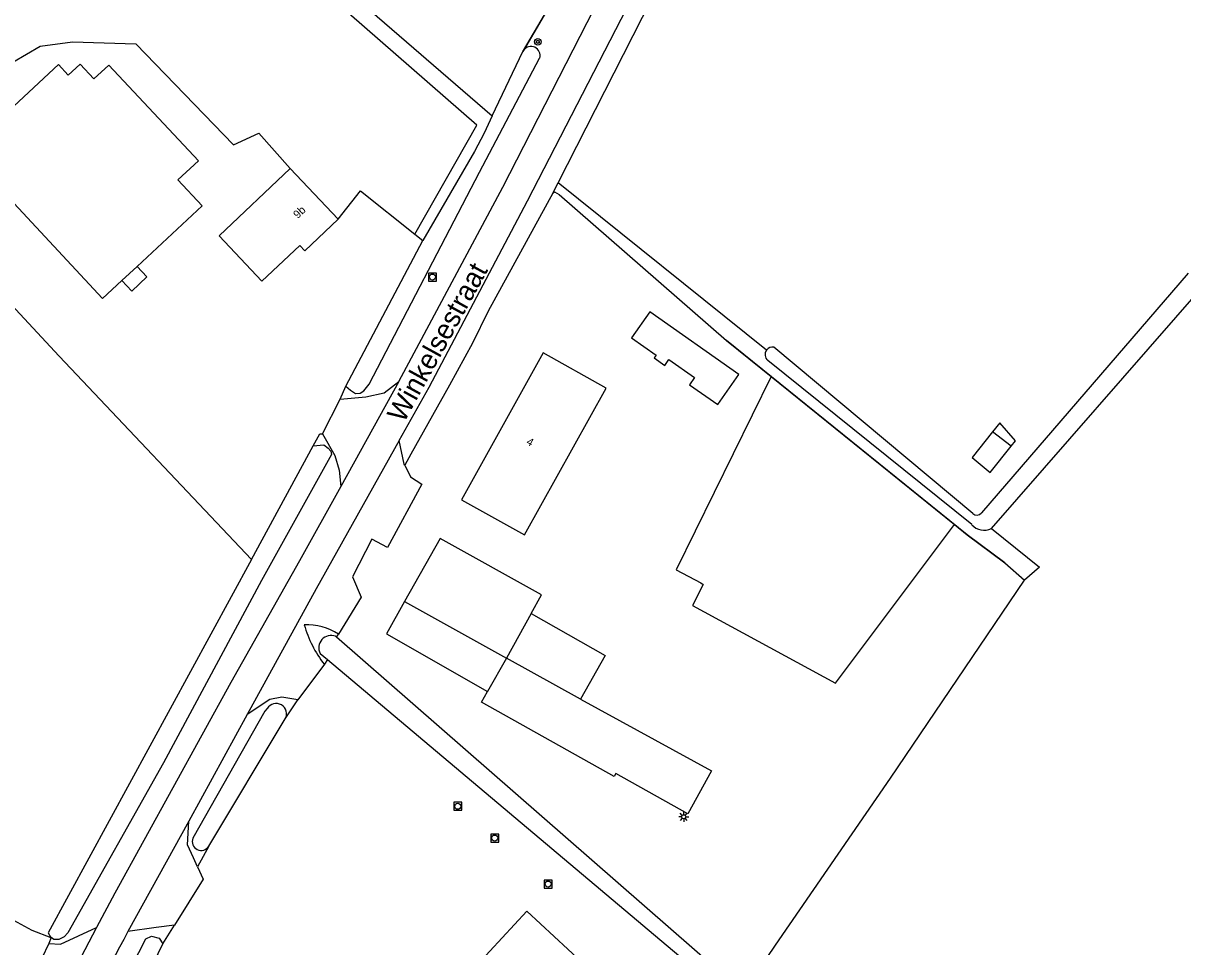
# Model space of a CAD drawing. Extents: x 136000 to 141014, y 402000 to 403500.
# Drawn here: x 140006.2 to 140151.1, y 402852.9 to 402968.3 of the extents above; entities that cross this region are included whole.
import ezdxf

# ---------------------------------------------------------------- set-up
doc = ezdxf.new("R2010")
doc.units = 0
for name, color, linetype in [('gg-afsc-erfafscheiding', 7, 'Continuous'), ('gg-afsc-hekwerk', 7, 'Continuous'), ('gg-anno-huisnummerreeks BGT', 7, 'Continuous'), ('gg-anno-openbare ruimte label', 7, 'Continuous'), ('gg-bbg-bijgebouw', 7, 'Continuous'), ('gg-bbg-gedigitaliseerde bijgebouw', 7, 'Continuous'), ('gg-bbg-hoofdgebouw', 7, 'Continuous'), ('gg-bbg-luifel en loopbrug', 7, 'Continuous'), ('gg-bbg-overig bouwwerk', 7, 'Continuous'), ('gg-knt-bronhoudergrens', 7, 'Continuous'), ('gg-knt-verharding', 7, 'Continuous'), ('gg-knt-verharding nz', 7, 'Continuous'), ('gg-kntw-bovenkant insteek waterloop', 7, 'Continuous'), ('gt-grn-groengrens', 7, 'Continuous'), ('gt-grn-groengrens NZ', 7, 'Continuous'), ('gt-symb-boom', 7, 'Continuous'), ('gt-symb-lichtmast', 7, 'Continuous'), ('gt-symb-rioolschacht', 7, 'Continuous')]:
    doc.layers.add(name, color=color, linetype=linetype)

# ---------------------------------------------------------------- blocks, each defined once
blk = doc.blocks.new('gt0-BOOM')
at = {"layer": 'gt-symb-boom'}
for radius in [0.4, 0.2]:
    blk.add_circle((0, 0), radius, dxfattribs=at)
blk = doc.blocks.new('gt0-RS')
at = {"layer": 'gt-symb-rioolschacht'}
blk.add_lwpolyline([(-0.5, -0.5), (0.5, -0.5), (0.5, 0.5), (-0.5, 0.5)], close=True, dxfattribs=at)
blk.add_circle((0, 0), 0.375, dxfattribs=at)
blk = doc.blocks.new('gt0-LMAST')
at = {"layer": 'gt-symb-lichtmast'}
for p, q in [((-0.18, 0.17), (-0.45, 0.44)), ((0, 0.25), (0, 0.62)), ((0.17, 0.17), (0.44, 0.44)), ((-0.25, 0), (-0.63, 0)), ((-0.18, -0.18), (-0.45, -0.45)), ((0, -0.25), (0, -0.63)), ((0.44, -0.45), (0.17, -0.18)), ((0.25, 0), (0.62, 0))]:
    blk.add_line(p, q, dxfattribs=at)
blk.add_circle((0, 0), 0.25, dxfattribs=at)

msp = doc.modelspace()

# ---------------------------------------------------------------- linework, layer by layer
at = {"layer": 'gg-afsc-erfafscheiding'}
for p, q in [((140045.8, 402921.35), (140046.5, 402923)), ((140045.34, 402891.64), (140045.57, 402892)), ((140044.19, 402888.83), (140043.81, 402888.23)), ((140038.93, 402881.41), (140040.49, 402883.8)), ((140029.39, 402865.52), (140027.97, 402862.94)), ((140023.62, 402853.33), (140025.11, 402855.65))]:
    msp.add_line(p, q, dxfattribs=at)
for points in [[(140068.7, 402964.93), (140074.76, 402975.3), (140077.45, 402980.54), (140081.44, 402988.8), (140081.76, 402988.64)], [(140072.35, 402947.1), (140064.29, 402932.36), (140062.33, 402928.35), (140059.45, 402923.09), (140054.61, 402914.47), (140053.86, 402913.11)], [(140042.43, 402915.54), (140043.24, 402917.03), (140043.56, 402917.04)]]:
    msp.add_lwpolyline(points, dxfattribs=at)
at = {"layer": 'gg-afsc-hekwerk'}
for p, q in [((140034.55, 402982.91), (140064.79, 402956.74)), ((140074.76, 402975.3), (140068.7, 402964.93)), ((140068.7, 402964.93), (140068.62, 402964.81))]:
    msp.add_line(p, q, dxfattribs=at)
msp.add_lwpolyline([(140128.82, 402900.89), (140124.11, 402904.41), (140094.07, 402928.69)], dxfattribs=at)
at = {"layer": 'gg-bbg-bijgebouw'}
for p, q in [((140018.52, 402936.18), (140020.42, 402937.95)), ((140053.84, 402896.08), (140066.58, 402889)), ((140069.64, 402894.57), (140066.58, 402889))]:
    msp.add_line(p, q, dxfattribs=at)
for points in [[(140084.47, 402932.27), (140082.18, 402929.02), (140085.26, 402926.85), (140085.02, 402926.51), (140086.35, 402925.58), (140086.86, 402926.3), (140090.06, 402924.06), (140089.42, 402923.16), (140092.97, 402920.69), (140095.61, 402924.44), (140084.47, 402932.27)], [(140069.64, 402894.57), (140070.94, 402896.93), (140058.26, 402903.97), (140053.84, 402896.08)], [(140079.36, 402847.88), (140069.09, 402857.39), (140055.22, 402842.38), (140065.45, 402832.87), (140079.36, 402847.88)]]:
    msp.add_lwpolyline(points, dxfattribs=at)
at = {"layer": 'gg-bbg-gedigitaliseerde bijgebouw'}
for p, q in [((140066.58, 402889), (140064.21, 402884.84)), ((140075.8, 402883.88), (140066.58, 402889))]:
    msp.add_line(p, q, dxfattribs=at)
for points in [[(140018.52, 402936.18), (140016.1, 402933.93), (140001.7, 402949.4), (140002.11, 402949.79), (139999.37, 402952.73), (140010.58, 402963.16)], [(140010.58, 402963.16), (140011.82, 402961.82), (140013.29, 402963.2), (140015.02, 402961.36), (140016.89, 402963.1), (140028.07, 402951.14)], [(140028.07, 402951.14), (140025.52, 402948.75), (140028.54, 402945.51), (140020.42, 402937.95)], [(140075.8, 402883.88), (140092.16, 402874.92), (140089.21, 402869.56), (140080.21, 402874.59), (140080.01, 402874.23), (140063.45, 402883.5), (140064.21, 402884.84)]]:
    msp.add_lwpolyline(points, dxfattribs=at)
at = {"layer": 'gg-bbg-hoofdgebouw'}
msp.add_line((140039.54, 402950.17), (140045.55, 402943.83), dxfattribs=at)
for points in [[(140039.54, 402950.17), (140030.66, 402941.76), (140036.01, 402936.11), (140040.74, 402940.54), (140041.36, 402939.87), (140045.55, 402943.83)], [(140060.93, 402908.77), (140068.8, 402904.39), (140079.03, 402922.75), (140071.16, 402927.14), (140060.93, 402908.77)]]:
    msp.add_lwpolyline(points, dxfattribs=at)
at = {"layer": 'gg-bbg-luifel en loopbrug'}
for points in [[(140018.52, 402936.18), (140019.74, 402934.86), (140021.64, 402936.63), (140020.42, 402937.95)], [(140053.84, 402896.08), (140051.57, 402892.03), (140064.21, 402884.84)], [(140069.64, 402894.57), (140078.89, 402889.34), (140075.8, 402883.88)]]:
    msp.add_lwpolyline(points, dxfattribs=at)
at = {"layer": 'gg-bbg-overig bouwwerk'}
msp.add_line((140129.62, 402915.47), (140127.3, 402917.29), dxfattribs=at)
msp.add_lwpolyline([(140127.3, 402917.29), (140124.75, 402914.05), (140127, 402912.2), (140129.62, 402915.47)], dxfattribs=at)
at = {"layer": 'gg-knt-bronhoudergrens'}
msp.add_line((140099.65, 402924.17), (140122.52, 402905.69), dxfattribs=at)
for points in [[(140073.01, 402948.39), (140090.57, 402982.85), (140108.88, 403019.51), (140118.16, 403037.22), (140121.29, 403035.12)], [(140055.13, 402941.98), (140062.87, 402955.57), (140012.6, 402999.49), (139995.27, 403018.9)], [(140008.32, 402965.48), (140012.34, 402966.02), (140020.27, 402965.76), (140032.45, 402953.14), (140035.62, 402954.58), (140039.54, 402950.17)], [(139989.48, 402949.49), (140004.9, 402963.48), (140008.32, 402965.48)], [(139938.38, 402885.71), (139939.36, 402886.78), (139963.96, 402864.68), (139974.75, 402879.6), (139898.37, 402959.38), (139901.17, 402962.38), (139978.73, 402882.17), (139993.15, 402872.62), (140000.48, 402868.17), (139997.3, 402861.91), (139996.77, 402860.95), (139998.26, 402860.2), (140001.04, 402858.77), (140002.63, 402857.53), (140007.27, 402855), (140009.65, 402854.11)], [(139989.48, 402949.49), (140010.7, 402926.72), (140034.7, 402901.33)], [(140045.55, 402943.83), (140048.31, 402947.38), (140055.13, 402941.98)], [(140072.35, 402947.1), (140072.57, 402947.27), (140073.14, 402946.92), (140094.07, 402928.69), (140099.65, 402924.17)], [(140099.65, 402924.17), (140087.77, 402900.04), (140090.84, 402898.4), (140091.12, 402898.19), (140089.79, 402895.59), (140107.67, 402885.86), (140122.52, 402905.69)], [(140122.52, 402905.69), (140124.11, 402904.41), (140128.82, 402900.89), (140131.28, 402898.73)]]:
    msp.add_lwpolyline(points, dxfattribs=at)
at = {"layer": 'gg-knt-verharding'}
for p, q in [((140034.55, 402982.91), (140064.79, 402956.74)), ((140043.56, 402917.04), (140045.8, 402921.35)), ((140043.81, 402888.23), (140040.49, 402883.8)), ((140034.17, 402881.97), (140026.86, 402868.62)), ((140009.38, 402853.37), (140006.9, 402848.09))]:
    msp.add_line(p, q, dxfattribs=at)
for points in [[(140053.17, 402916.21), (140056.89, 402922.85), (140069.18, 402946.12), (140084.34, 402975.57), (140104.98, 403016.34), (140114.62, 403035.01)], [(140053.13, 402923.56), (140066.09, 402947.86), (140081.04, 402977.06), (140084.44, 402983.8)], [(140045.8, 402921.35), (140049, 402921.63), (140051.3, 402922.14), (140053.13, 402923.56)], [(140129.62, 402915.47), (140130.17, 402916.16), (140128.19, 402918.41), (140127.3, 402917.29)], [(140043.56, 402917.04), (140045.1, 402914.33), (140045.66, 402912.49), (140045.85, 402910.45)], [(140053.86, 402913.11), (140053.8, 402913.24), (140053.17, 402916.21)], [(140053.86, 402913.11), (140054.56, 402911.65), (140055.97, 402910.73), (140051.68, 402902.84), (140049.74, 402903.86), (140047.31, 402899.18), (140048.43, 402896.6), (140045.57, 402892)], [(140045.85, 402910.45), (140040.69, 402901.16), (140032.12, 402885.94), (140017.63, 402859.65), (140015.33, 402855.35)], [(140096.16, 402847.24), (140100.18, 402853.16), (140114.53, 402874), (140131.28, 402898.73)], [(140040.49, 402883.8), (140038.51, 402884.12), (140036.99, 402883.84), (140034.17, 402881.97)], [(140027.97, 402862.94), (140027.46, 402864.06), (140026.73, 402865.68), (140026.86, 402868.62)], [(140027.97, 402862.94), (140028.68, 402861.37), (140025.11, 402855.65)], [(140025.11, 402855.65), (140022.82, 402855.33), (140019.28, 402854.83)], [(140009.38, 402853.37), (140010.86, 402853.26), (140015.33, 402855.35)]]:
    msp.add_lwpolyline(points, dxfattribs=at)
for centre, radius, start, end in [((140041.63, 402886.03), 7.15, 56.5907, 92.6287), ((140054.96, 402896.99), 14.18, 195.5934, 218.1467), ((140480.77, 402601.77), 526.32, 151.2617, 155.101)]:
    msp.add_arc(centre, radius, start, end, dxfattribs=at)
at = {"layer": 'gg-knt-verharding nz'}
for p, q in [((140053.13, 402923.56), (140045.85, 402910.45)), ((140026.86, 402868.62), (140019.28, 402854.83))]:
    msp.add_line(p, q, dxfattribs=at)
for points in [[(140053.17, 402916.21), (140042.78, 402897.68), (140034.17, 402881.97)], [(140015.33, 402855.35), (140011.91, 402848.83), (140008.55, 402842.27)]]:
    msp.add_lwpolyline(points, dxfattribs=at)
at = {"layer": 'gg-kntw-bovenkant insteek waterloop'}
for p, q in [((140046.5, 402923), (140056.13, 402941.18)), ((140151.71, 402937.08), (140125.93, 402907.15)), ((140127.14, 402905.22), (140153.36, 402935.17)), ((140124.81, 402907.06), (140099.96, 402927.85)), ((140124.69, 402905.68), (140099.21, 402926.18)), ((140034.7, 402901.33), (140042.43, 402915.54)), ((140045.34, 402891.64), (140045.21, 402891.75)), ((140096.16, 402847.24), (140045.34, 402891.64)), ((140043.29, 402889.58), (140044.19, 402888.83)), ((140029.39, 402865.52), (140038.93, 402881.41)), ((140009.7, 402854.08), (140009.65, 402854.11)), ((140016.66, 402838.79), (140023.62, 402853.33))]:
    msp.add_line(p, q, dxfattribs=at)
for points in [[(140064.79, 402956.74), (140068.62, 402964.81), (140068.7, 402964.93)], [(140046.5, 402923), (140047.07, 402922.47), (140047.71, 402922.08), (140048.29, 402922.09), (140048.74, 402922.39), (140049.39, 402923.24), (140063.18, 402949.72), (140070.71, 402963.98)], [(140064.79, 402956.74), (140063.77, 402954.58), (140062.55, 402952.3), (140056.13, 402941.18)], [(140042.43, 402915.54), (140043.74, 402915.66), (140044.3, 402915.24), (140044.62, 402914.87), (140044.72, 402914.44), (140035.97, 402898.7), (140023.72, 402875.91), (140011.77, 402854.68), (140011.29, 402854.18), (140010.64, 402853.85), (140010.03, 402853.86), (140009.7, 402854.08)], [(140034.7, 402901.33), (140009.29, 402854.68), (140009.65, 402854.11)], [(140044.19, 402888.83), (140094.96, 402846.05), (140136.88, 402807.33), (140173.19, 402773.93)], [(140036.68, 402882.71), (140036.37, 402882.38), (140027.38, 402866.49)], [(140014.64, 402840.52), (140021.51, 402853.93), (140022.23, 402854.27), (140023.16, 402854.01), (140023.62, 402853.33)]]:
    msp.add_lwpolyline(points, dxfattribs=at)
for centre, radius, start, end in [((140069.63, 402964.3), 1.13, 343.2261, 146.1305), ((140099.82, 402926.91), 0.952, 81.6115, 142.0358), ((140099.82, 402926.91), 0.951, 142.0371, 230.117), ((140125.32, 402907.68), 0.801, 230.6163, 319.0388), ((140126.21, 402907.02), 2.03, 221.3894, 297.36), ((140044.68, 402890.28), 1.56, 70.0789, 206.733), ((140037.8, 402882.04), 1.3, 330.5179, 149.347), ((140028.43, 402866.1), 1.12, 159.4584, 328.6533)]:
    msp.add_arc(centre, radius, start, end, dxfattribs=at)
at = {"layer": 'gt-grn-groengrens'}
for p, q in [((140099.07, 402927.49), (140073.01, 402948.39)), ((140055.13, 402941.98), (140056.13, 402941.18)), ((140009.7, 402854.08), (140009.38, 402853.37))]:
    msp.add_line(p, q, dxfattribs=at)
msp.add_lwpolyline([(140127.14, 402905.22), (140133.14, 402900.38), (140131.28, 402898.73)], dxfattribs=at)
at = {"layer": 'gt-grn-groengrens NZ'}
msp.add_line((140072.35, 402947.1), (140073.01, 402948.39), dxfattribs=at)

# ---------------------------------------------------------------- block references
at = {"layer": 'gt-symb-boom'}
msp.add_blockref('gt0-BOOM', (140070.48, 402966), dxfattribs=at)
at = {"layer": 'gt-symb-lichtmast'}
msp.add_blockref('gt0-LMAST', (140088.71, 402869.18), dxfattribs=at)
at = {"layer": 'gt-symb-rioolschacht'}
for p in [(140057.32, 402936.62), (140060.48, 402870.49), (140065.1, 402866.53), (140071.77, 402860.78)]:
    msp.add_blockref('gt0-RS', p, dxfattribs=at)

# ---------------------------------------------------------------- texts
at = {"layer": 'gg-anno-huisnummerreeks BGT'}
for s, rotation, p in [('9b', 43.4, (140040.49, 402943.86)), ('4', 330.9, (140068.96, 402915.76))]:
    msp.add_text(s, height=1, rotation=rotation, dxfattribs=at).set_placement(p)
at = {"layer": 'gg-anno-openbare ruimte label'}
msp.add_text('Winkelsestraat', height=2.5, rotation=61.2, dxfattribs=at).set_placement((140053.73, 402918.28))

doc.saveas('drawing.dxf')
